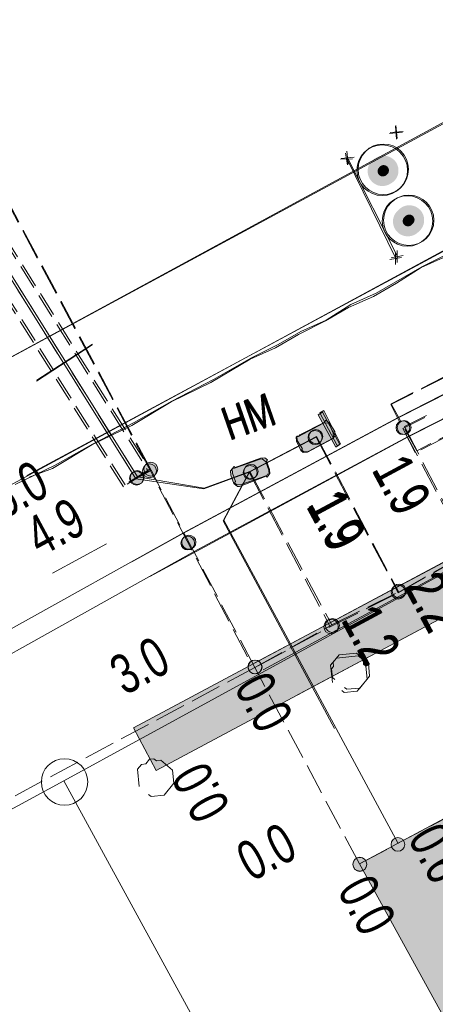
# Model space of a CAD drawing. Header units: metres. Extents: x -740 to 758, y -633 to 854.
# Tile 443 of 656: x -3.26 to 2.34, y -295.17 to -281.92. Entities that reach past the tile are written whole.
import ezdxf

# ---------------------------------------------------------------- set-up
doc = ezdxf.new("R2010")
doc.units = ezdxf.units.M
doc.header["$MEASUREMENT"] = 0
for name, pattern in [('333_125', [0.4576, 0.3328, -0.1248]), ('333_333', [0.6656, 0.3328, -0.3328]), ('416_125', [0.5408, 0.416, -0.1248])]:
    doc.linetypes.add(name, pattern=pattern)
for name, color, linetype in [('Gas.LOVION', 7, 'Continuous'), ('Gis.LOVION', 7, 'Continuous'), ('Grundkarte.LOVION', 7, 'Continuous'), ('Strom.LOVION', 7, 'Continuous'), ('StromBemass.LOVION', 7, 'Continuous')]:
    doc.layers.add(name, color=color, linetype=linetype)
doc.styles.add('ERSTELLTER_STIL_1', font='arial.ttf')

msp = doc.modelspace()

# ---------------------------------------------------------------- hatches: boundary and pattern name
at = {"layer": 'Gis.LOVION', "linetype": 'Continuous', "lineweight": 18}
for points in [[(-1.424, -292.021), (7.495, -287.262), (7.187, -286.686), (-1.732, -291.445)], [(-0.097, -290.57), (0.449, -291.019), (7.486, -287.272), (7.166, -286.712)]]:
    msp.add_hatch(color=254, dxfattribs=at).paths.add_polyline_path(points)
at = {"layer": 'Grundkarte.LOVION', "linetype": 'Continuous', "lineweight": 18}
msp.add_hatch(color=9, dxfattribs=at).paths.add_polyline_path([(14.243, -301.262), (7.943, -289.731), (1.314, -293.275), (4.297, -298.688), (3.013, -299.464), (3.838, -300.949), (5.095, -300.206), (7.646, -304.833)])
at = {"layer": 'Strom.LOVION', "linetype": 'Continuous', "lineweight": 18}
for points in [[(1.779, -284.083), (1.793, -284.062), (1.805, -284.04), (1.815, -284.017), (1.821, -283.993), (1.824, -283.968), (1.824, -283.943), (1.821, -283.918), (1.814, -283.893), (1.805, -283.87), (1.793, -283.848), (1.778, -283.828), (1.761, -283.809), (1.741, -283.794), (1.72, -283.78), (1.697, -283.77), (1.673, -283.762), (1.649, -283.757), (1.624, -283.756), (1.599, -283.757), (1.574, -283.762), (1.55, -283.77), (1.527, -283.781), (1.506, -283.794), (1.487, -283.81), (1.47, -283.829), (1.455, -283.849), (1.443, -283.871), (1.434, -283.895), (1.428, -283.919), (1.425, -283.944), (1.425, -283.969), (1.428, -283.994), (1.434, -284.018), (1.444, -284.041), (1.456, -284.063), (1.471, -284.084), (1.488, -284.102), (1.507, -284.118), (1.528, -284.131), (1.551, -284.142), (1.575, -284.15), (1.6, -284.154), (1.625, -284.156), (1.65, -284.154), (1.675, -284.149), (1.698, -284.141), (1.721, -284.131), (1.742, -284.117), (1.762, -284.101)], [(1.795, -284.073), (1.81, -284.053), (1.822, -284.031), (1.831, -284.008), (1.837, -283.983), (1.84, -283.959), (1.84, -283.933), (1.837, -283.909), (1.83, -283.884), (1.821, -283.861), (1.809, -283.839), (1.794, -283.819), (1.777, -283.801), (1.757, -283.785), (1.736, -283.771), (1.713, -283.761), (1.69, -283.753), (1.665, -283.748), (1.64, -283.747), (1.615, -283.749), (1.59, -283.753), (1.566, -283.761), (1.544, -283.772), (1.523, -283.785), (1.503, -283.801), (1.486, -283.82), (1.472, -283.84), (1.46, -283.862), (1.45, -283.886), (1.444, -283.91), (1.441, -283.935), (1.441, -283.96), (1.445, -283.985), (1.451, -284.009), (1.46, -284.032), (1.472, -284.054), (1.487, -284.074), (1.504, -284.093), (1.524, -284.109), (1.545, -284.122), (1.568, -284.133), (1.592, -284.14), (1.616, -284.145), (1.641, -284.146), (1.666, -284.145), (1.691, -284.14), (1.715, -284.132), (1.737, -284.121), (1.758, -284.108), (1.778, -284.092)], [(1.684, -284.001), (1.689, -283.993), (1.693, -283.986), (1.696, -283.977), (1.699, -283.969), (1.7, -283.96), (1.7, -283.951), (1.699, -283.942), (1.696, -283.934), (1.693, -283.925), (1.689, -283.918), (1.684, -283.91), (1.677, -283.904), (1.671, -283.898), (1.663, -283.894), (1.655, -283.89), (1.647, -283.887), (1.638, -283.885), (1.629, -283.885), (1.62, -283.885), (1.611, -283.887), (1.603, -283.89), (1.595, -283.894), (1.587, -283.899), (1.581, -283.904), (1.575, -283.911), (1.569, -283.918), (1.565, -283.926), (1.562, -283.934), (1.56, -283.943), (1.559, -283.951), (1.559, -283.96), (1.56, -283.969), (1.562, -283.978), (1.565, -283.986), (1.57, -283.994), (1.575, -284.001), (1.581, -284.007), (1.588, -284.013), (1.595, -284.018), (1.603, -284.022), (1.612, -284.024), (1.621, -284.026), (1.629, -284.026), (1.638, -284.026), (1.647, -284.024), (1.655, -284.021), (1.663, -284.018), (1.671, -284.013), (1.678, -284.007)], [(1.695, -283.992), (1.7, -283.984), (1.705, -283.977), (1.708, -283.968), (1.71, -283.959), (1.711, -283.95), (1.711, -283.941), (1.71, -283.932), (1.708, -283.924), (1.704, -283.915), (1.7, -283.907), (1.695, -283.9), (1.688, -283.893), (1.681, -283.888), (1.674, -283.883), (1.666, -283.879), (1.657, -283.876), (1.648, -283.874), (1.639, -283.874), (1.63, -283.874), (1.621, -283.876), (1.612, -283.879), (1.604, -283.883), (1.597, -283.888), (1.59, -283.894), (1.583, -283.9), (1.578, -283.908), (1.574, -283.916), (1.571, -283.924), (1.568, -283.933), (1.567, -283.942), (1.567, -283.951), (1.568, -283.96), (1.571, -283.969), (1.574, -283.977), (1.578, -283.985), (1.584, -283.992), (1.59, -283.999), (1.597, -284.004), (1.605, -284.009), (1.613, -284.013), (1.621, -284.016), (1.63, -284.018), (1.639, -284.018), (1.648, -284.018), (1.657, -284.016), (1.666, -284.013), (1.674, -284.009), (1.682, -284.004), (1.689, -283.998)], [(2.141, -284.741), (2.155, -284.721), (2.167, -284.699), (2.177, -284.675), (2.183, -284.651), (2.186, -284.626), (2.186, -284.601), (2.182, -284.576), (2.176, -284.552), (2.167, -284.528), (2.155, -284.506), (2.14, -284.486), (2.123, -284.468), (2.103, -284.452), (2.082, -284.438), (2.059, -284.428), (2.035, -284.42), (2.01, -284.416), (1.985, -284.414), (1.96, -284.416), (1.936, -284.42), (1.912, -284.428), (1.889, -284.439), (1.868, -284.453), (1.849, -284.469), (1.831, -284.487), (1.817, -284.507), (1.805, -284.53), (1.795, -284.553), (1.789, -284.577), (1.786, -284.602), (1.786, -284.627), (1.789, -284.652), (1.796, -284.677), (1.805, -284.7), (1.817, -284.722), (1.832, -284.742), (1.849, -284.761), (1.869, -284.777), (1.89, -284.79), (1.913, -284.801), (1.937, -284.808), (1.962, -284.813), (1.987, -284.814), (2.012, -284.813), (2.036, -284.808), (2.06, -284.8), (2.083, -284.789), (2.104, -284.776), (2.123, -284.76)], [(2.121, -284.76), (2.135, -284.74), (2.147, -284.717), (2.157, -284.694), (2.163, -284.67), (2.166, -284.645), (2.166, -284.62), (2.163, -284.595), (2.156, -284.57), (2.147, -284.547), (2.135, -284.525), (2.12, -284.505), (2.103, -284.487), (2.083, -284.471), (2.062, -284.457), (2.039, -284.447), (2.015, -284.439), (1.991, -284.434), (1.965, -284.433), (1.94, -284.434), (1.916, -284.439), (1.892, -284.447), (1.869, -284.458), (1.848, -284.471), (1.829, -284.487), (1.812, -284.506), (1.797, -284.526), (1.785, -284.548), (1.776, -284.572), (1.769, -284.596), (1.766, -284.621), (1.766, -284.646), (1.77, -284.671), (1.776, -284.695), (1.785, -284.719), (1.798, -284.741), (1.812, -284.761), (1.83, -284.779), (1.849, -284.795), (1.87, -284.808), (1.893, -284.819), (1.917, -284.827), (1.942, -284.831), (1.967, -284.833), (1.992, -284.831), (2.017, -284.826), (2.04, -284.819), (2.063, -284.808), (2.084, -284.794), (2.104, -284.778)], [(2.023, -284.672), (2.028, -284.665), (2.033, -284.657), (2.036, -284.649), (2.038, -284.64), (2.039, -284.631), (2.039, -284.622), (2.038, -284.613), (2.036, -284.605), (2.032, -284.596), (2.028, -284.589), (2.023, -284.581), (2.017, -284.575), (2.01, -284.569), (2.002, -284.564), (1.994, -284.561), (1.985, -284.558), (1.977, -284.556), (1.968, -284.556), (1.959, -284.556), (1.95, -284.558), (1.942, -284.561), (1.933, -284.565), (1.926, -284.569), (1.919, -284.575), (1.913, -284.582), (1.908, -284.589), (1.903, -284.597), (1.9, -284.605), (1.898, -284.614), (1.897, -284.623), (1.897, -284.632), (1.898, -284.641), (1.9, -284.649), (1.904, -284.658), (1.908, -284.665), (1.913, -284.673), (1.919, -284.679), (1.926, -284.685), (1.934, -284.69), (1.942, -284.693), (1.95, -284.696), (1.959, -284.698), (1.968, -284.698), (1.977, -284.698), (1.986, -284.696), (1.994, -284.693), (2.003, -284.689), (2.01, -284.685), (2.017, -284.679)], [(2.04, -284.655), (2.045, -284.648), (2.049, -284.64), (2.052, -284.632), (2.054, -284.623), (2.056, -284.615), (2.056, -284.606), (2.054, -284.597), (2.052, -284.588), (2.049, -284.58), (2.044, -284.572), (2.039, -284.565), (2.033, -284.559), (2.026, -284.553), (2.019, -284.548), (2.011, -284.544), (2.002, -284.542), (1.993, -284.54), (1.984, -284.539), (1.976, -284.54), (1.967, -284.542), (1.958, -284.545), (1.95, -284.548), (1.943, -284.553), (1.936, -284.559), (1.93, -284.565), (1.925, -284.573), (1.92, -284.58), (1.917, -284.589), (1.915, -284.597), (1.914, -284.606), (1.914, -284.615), (1.915, -284.624), (1.917, -284.633), (1.921, -284.641), (1.925, -284.649), (1.93, -284.656), (1.936, -284.662), (1.943, -284.668), (1.951, -284.673), (1.959, -284.676), (1.967, -284.679), (1.976, -284.681), (1.985, -284.681), (1.994, -284.681), (2.003, -284.679), (2.011, -284.676), (2.019, -284.672), (2.027, -284.668), (2.033, -284.662)]]:
    msp.add_hatch(color=1, dxfattribs=at).paths.add_polyline_path(points)
at = {"layer": 'Strom.LOVION', "linetype": 'Continuous', "lineweight": 13}
for points in [[(0.815, -287.2), (0.759, -287.235), (0.994, -287.67), (1.049, -287.635)], [(0.836, -287.174), (0.78, -287.209), (1.015, -287.645), (1.057, -287.626)], [(0.829, -287.347), (0.492, -287.527), (0.463, -287.53), (0.468, -287.589), (0.525, -287.716), (0.557, -287.743), (0.616, -287.737), (0.953, -287.556), (0.966, -287.54), (0.96, -287.482), (0.904, -287.354), (0.887, -287.341)], [(0.837, -287.337), (0.513, -287.501), (0.5, -287.518), (0.471, -287.52), (0.476, -287.579), (0.546, -287.69), (0.533, -287.706), (0.565, -287.733), (0.624, -287.727), (0.961, -287.546), (0.987, -287.514), (0.982, -287.456), (0.912, -287.344), (0.863, -287.305)], [(-0.3, -288.196), (0.056, -288.058), (0.072, -288.071), (0.099, -288.039), (0.093, -287.98), (0.052, -287.866), (0.004, -287.826), (-0.025, -287.829), (-0.368, -287.951), (-0.397, -287.954), (-0.424, -287.986), (-0.418, -288.045), (-0.377, -288.159), (-0.329, -288.199)], [(-0.279, -288.17), (0.064, -288.048), (0.077, -288.032), (0.107, -288.029), (0.101, -287.97), (0.06, -287.856), (0.073, -287.84), (0.041, -287.814), (-0.017, -287.819), (-0.36, -287.942), (-0.376, -287.928), (-0.402, -287.96), (-0.397, -288.019), (-0.356, -288.133), (-0.369, -288.149), (-0.337, -288.176)], [(2.299, -292.765), (1.386, -293.253), (1.494, -293.45), (2.407, -292.962)]]:
    msp.add_hatch(color=7, dxfattribs=at).paths.add_polyline_path(points)
at = {"layer": 'StromBemass.LOVION', "linetype": 'Continuous', "lineweight": 13}
for points in [[(1.972, -287.466), (1.979, -287.456), (1.984, -287.446), (1.988, -287.435), (1.991, -287.424), (1.993, -287.412), (1.993, -287.401), (1.991, -287.389), (1.988, -287.378), (1.984, -287.367), (1.978, -287.356), (1.971, -287.347), (1.963, -287.338), (1.954, -287.331), (1.944, -287.325), (1.934, -287.32), (1.923, -287.316), (1.911, -287.314), (1.899, -287.313), (1.888, -287.314), (1.876, -287.316), (1.865, -287.32), (1.854, -287.325), (1.845, -287.331), (1.836, -287.339), (1.828, -287.347), (1.821, -287.357), (1.815, -287.367), (1.811, -287.378), (1.808, -287.389), (1.806, -287.401), (1.807, -287.413), (1.808, -287.424), (1.811, -287.436), (1.815, -287.447), (1.821, -287.457), (1.828, -287.466), (1.836, -287.475), (1.845, -287.482), (1.855, -287.489), (1.866, -287.494), (1.877, -287.497), (1.888, -287.499), (1.9, -287.5), (1.912, -287.499), (1.923, -287.497), (1.934, -287.493), (1.945, -287.488), (1.955, -287.482), (1.964, -287.475)], [(1.987, -287.464), (1.994, -287.455), (2, -287.444), (2.004, -287.434), (2.007, -287.422), (2.008, -287.411), (2.008, -287.399), (2.007, -287.388), (2.004, -287.376), (1.999, -287.365), (1.994, -287.355), (1.987, -287.346), (1.979, -287.337), (1.97, -287.33), (1.96, -287.324), (1.949, -287.319), (1.938, -287.315), (1.927, -287.313), (1.915, -287.313), (1.904, -287.313), (1.892, -287.316), (1.881, -287.319), (1.871, -287.324), (1.861, -287.33), (1.852, -287.338), (1.844, -287.346), (1.837, -287.356), (1.832, -287.366), (1.827, -287.377), (1.824, -287.388), (1.823, -287.4), (1.823, -287.411), (1.825, -287.423), (1.828, -287.434), (1.832, -287.445), (1.837, -287.455), (1.844, -287.465), (1.852, -287.473), (1.861, -287.48), (1.871, -287.487), (1.882, -287.491), (1.893, -287.495), (1.904, -287.497), (1.916, -287.498), (1.927, -287.497), (1.939, -287.495), (1.95, -287.491), (1.96, -287.486), (1.97, -287.48), (1.979, -287.473)], [(0.791, -287.599), (0.798, -287.59), (0.803, -287.579), (0.808, -287.568), (0.811, -287.556), (0.812, -287.545), (0.812, -287.533), (0.811, -287.521), (0.808, -287.509), (0.803, -287.498), (0.797, -287.488), (0.79, -287.478), (0.782, -287.47), (0.773, -287.462), (0.763, -287.456), (0.752, -287.451), (0.741, -287.447), (0.729, -287.445), (0.717, -287.444), (0.705, -287.445), (0.694, -287.447), (0.682, -287.451), (0.672, -287.456), (0.661, -287.462), (0.652, -287.47), (0.644, -287.479), (0.637, -287.488), (0.632, -287.499), (0.627, -287.51), (0.624, -287.521), (0.623, -287.533), (0.623, -287.545), (0.624, -287.557), (0.627, -287.569), (0.632, -287.58), (0.638, -287.59), (0.645, -287.6), (0.653, -287.608), (0.662, -287.616), (0.672, -287.622), (0.683, -287.627), (0.694, -287.631), (0.706, -287.633), (0.718, -287.634), (0.73, -287.633), (0.741, -287.631), (0.753, -287.627), (0.763, -287.622), (0.774, -287.616), (0.783, -287.608)], [(0.799, -287.586), (0.806, -287.576), (0.812, -287.566), (0.816, -287.555), (0.819, -287.544), (0.821, -287.532), (0.82, -287.52), (0.819, -287.509), (0.816, -287.497), (0.812, -287.487), (0.806, -287.476), (0.799, -287.467), (0.791, -287.458), (0.782, -287.451), (0.772, -287.445), (0.761, -287.44), (0.75, -287.436), (0.739, -287.434), (0.727, -287.433), (0.715, -287.434), (0.704, -287.436), (0.693, -287.44), (0.682, -287.445), (0.672, -287.451), (0.663, -287.459), (0.655, -287.467), (0.648, -287.477), (0.643, -287.487), (0.638, -287.498), (0.635, -287.509), (0.634, -287.521), (0.634, -287.533), (0.635, -287.544), (0.638, -287.556), (0.643, -287.567), (0.648, -287.577), (0.655, -287.586), (0.663, -287.595), (0.673, -287.602), (0.682, -287.609), (0.693, -287.614), (0.704, -287.617), (0.716, -287.619), (0.728, -287.62), (0.739, -287.619), (0.751, -287.617), (0.762, -287.613), (0.773, -287.608), (0.782, -287.602), (0.791, -287.595)], [(-1.424, -288.024), (-1.417, -288.014), (-1.412, -288.004), (-1.407, -287.993), (-1.404, -287.982), (-1.403, -287.97), (-1.403, -287.958), (-1.404, -287.947), (-1.407, -287.935), (-1.412, -287.924), (-1.418, -287.914), (-1.424, -287.904), (-1.433, -287.896), (-1.442, -287.888), (-1.452, -287.882), (-1.462, -287.877), (-1.473, -287.874), (-1.485, -287.871), (-1.497, -287.871), (-1.508, -287.871), (-1.52, -287.874), (-1.531, -287.877), (-1.542, -287.882), (-1.552, -287.889), (-1.561, -287.896), (-1.569, -287.905), (-1.576, -287.914), (-1.581, -287.925), (-1.586, -287.936), (-1.588, -287.947), (-1.59, -287.959), (-1.59, -287.971), (-1.588, -287.982), (-1.585, -287.994), (-1.581, -288.005), (-1.575, -288.015), (-1.568, -288.024), (-1.56, -288.033), (-1.551, -288.04), (-1.541, -288.047), (-1.531, -288.052), (-1.519, -288.055), (-1.508, -288.057), (-1.496, -288.058), (-1.484, -288.057), (-1.473, -288.055), (-1.462, -288.051), (-1.451, -288.046), (-1.441, -288.04), (-1.432, -288.032)], [(-1.618, -288.146), (-1.611, -288.137), (-1.606, -288.126), (-1.601, -288.116), (-1.598, -288.104), (-1.597, -288.093), (-1.597, -288.081), (-1.598, -288.069), (-1.601, -288.058), (-1.606, -288.047), (-1.611, -288.037), (-1.618, -288.028), (-1.626, -288.019), (-1.635, -288.012), (-1.645, -288.005), (-1.656, -288.001), (-1.667, -287.997), (-1.678, -287.995), (-1.69, -287.994), (-1.702, -287.995), (-1.713, -287.997), (-1.724, -288.001), (-1.735, -288.006), (-1.745, -288.012), (-1.754, -288.019), (-1.762, -288.028), (-1.768, -288.038), (-1.774, -288.048), (-1.778, -288.059), (-1.781, -288.07), (-1.783, -288.082), (-1.783, -288.093), (-1.781, -288.105), (-1.778, -288.116), (-1.774, -288.127), (-1.768, -288.137), (-1.761, -288.147), (-1.753, -288.155), (-1.744, -288.162), (-1.734, -288.169), (-1.724, -288.174), (-1.713, -288.177), (-1.701, -288.179), (-1.689, -288.18), (-1.678, -288.179), (-1.666, -288.177), (-1.655, -288.173), (-1.645, -288.168), (-1.635, -288.162), (-1.626, -288.155)], [(-1.609, -288.135), (-1.602, -288.126), (-1.596, -288.115), (-1.592, -288.105), (-1.589, -288.093), (-1.588, -288.081), (-1.588, -288.07), (-1.589, -288.058), (-1.592, -288.047), (-1.597, -288.036), (-1.602, -288.026), (-1.609, -288.016), (-1.617, -288.007), (-1.626, -288), (-1.636, -287.994), (-1.647, -287.989), (-1.658, -287.985), (-1.67, -287.983), (-1.681, -287.982), (-1.693, -287.983), (-1.705, -287.985), (-1.716, -287.989), (-1.727, -287.994), (-1.736, -288), (-1.745, -288.008), (-1.753, -288.016), (-1.76, -288.026), (-1.766, -288.036), (-1.77, -288.047), (-1.773, -288.059), (-1.775, -288.07), (-1.775, -288.082), (-1.773, -288.094), (-1.77, -288.105), (-1.766, -288.116), (-1.76, -288.126), (-1.753, -288.136), (-1.745, -288.144), (-1.736, -288.152), (-1.726, -288.158), (-1.715, -288.163), (-1.704, -288.167), (-1.693, -288.169), (-1.681, -288.169), (-1.669, -288.169), (-1.658, -288.166), (-1.646, -288.163), (-1.636, -288.158), (-1.626, -288.151), (-1.617, -288.144)], [(-1.442, -288.046), (-1.436, -288.037), (-1.43, -288.027), (-1.426, -288.016), (-1.423, -288.004), (-1.421, -287.993), (-1.421, -287.981), (-1.423, -287.969), (-1.426, -287.958), (-1.43, -287.947), (-1.436, -287.937), (-1.443, -287.928), (-1.451, -287.919), (-1.46, -287.912), (-1.47, -287.905), (-1.48, -287.9), (-1.492, -287.897), (-1.503, -287.895), (-1.515, -287.894), (-1.526, -287.895), (-1.538, -287.897), (-1.549, -287.901), (-1.56, -287.906), (-1.57, -287.912), (-1.579, -287.919), (-1.587, -287.928), (-1.593, -287.937), (-1.599, -287.948), (-1.603, -287.959), (-1.606, -287.97), (-1.608, -287.982), (-1.608, -287.993), (-1.606, -288.005), (-1.603, -288.016), (-1.599, -288.027), (-1.593, -288.037), (-1.586, -288.047), (-1.578, -288.055), (-1.569, -288.063), (-1.559, -288.069), (-1.549, -288.074), (-1.537, -288.078), (-1.526, -288.08), (-1.514, -288.08), (-1.502, -288.08), (-1.491, -288.077), (-1.48, -288.074), (-1.469, -288.069), (-1.459, -288.062), (-1.45, -288.055)], [(-0.086, -288.069), (-0.079, -288.059), (-0.073, -288.049), (-0.069, -288.038), (-0.066, -288.026), (-0.064, -288.015), (-0.064, -288.003), (-0.066, -287.991), (-0.069, -287.98), (-0.073, -287.969), (-0.079, -287.959), (-0.086, -287.949), (-0.094, -287.941), (-0.103, -287.933), (-0.113, -287.927), (-0.124, -287.922), (-0.135, -287.918), (-0.147, -287.916), (-0.158, -287.915), (-0.17, -287.916), (-0.182, -287.918), (-0.193, -287.922), (-0.203, -287.927), (-0.213, -287.934), (-0.222, -287.941), (-0.23, -287.95), (-0.237, -287.959), (-0.243, -287.97), (-0.247, -287.98), (-0.25, -287.992), (-0.251, -288.004), (-0.251, -288.015), (-0.25, -288.027), (-0.247, -288.038), (-0.243, -288.049), (-0.237, -288.06), (-0.23, -288.069), (-0.222, -288.078), (-0.213, -288.085), (-0.203, -288.091), (-0.192, -288.096), (-0.181, -288.1), (-0.169, -288.102), (-0.158, -288.103), (-0.146, -288.102), (-0.134, -288.1), (-0.123, -288.096), (-0.113, -288.091), (-0.103, -288.085), (-0.094, -288.077)], [(-0.074, -288.057), (-0.067, -288.047), (-0.061, -288.037), (-0.057, -288.026), (-0.054, -288.014), (-0.053, -288.002), (-0.053, -287.99), (-0.054, -287.978), (-0.057, -287.966), (-0.062, -287.955), (-0.067, -287.945), (-0.075, -287.935), (-0.083, -287.926), (-0.092, -287.919), (-0.102, -287.912), (-0.113, -287.907), (-0.125, -287.904), (-0.136, -287.901), (-0.148, -287.901), (-0.16, -287.901), (-0.172, -287.904), (-0.184, -287.907), (-0.194, -287.913), (-0.205, -287.919), (-0.214, -287.927), (-0.222, -287.936), (-0.229, -287.945), (-0.235, -287.956), (-0.239, -287.967), (-0.242, -287.979), (-0.244, -287.991), (-0.244, -288.003), (-0.242, -288.015), (-0.239, -288.026), (-0.235, -288.037), (-0.229, -288.048), (-0.222, -288.058), (-0.213, -288.066), (-0.204, -288.074), (-0.194, -288.08), (-0.183, -288.085), (-0.172, -288.089), (-0.16, -288.091), (-0.148, -288.092), (-0.136, -288.091), (-0.124, -288.089), (-0.113, -288.085), (-0.102, -288.08), (-0.092, -288.074), (-0.082, -288.066)], [(-0.929, -289.018), (-0.922, -289.009), (-0.916, -288.999), (-0.912, -288.988), (-0.909, -288.977), (-0.908, -288.965), (-0.908, -288.954), (-0.909, -288.942), (-0.912, -288.931), (-0.917, -288.92), (-0.922, -288.91), (-0.929, -288.901), (-0.937, -288.892), (-0.946, -288.885), (-0.956, -288.879), (-0.966, -288.874), (-0.977, -288.87), (-0.989, -288.868), (-1, -288.867), (-1.012, -288.868), (-1.023, -288.87), (-1.034, -288.874), (-1.045, -288.879), (-1.055, -288.885), (-1.064, -288.893), (-1.072, -288.901), (-1.078, -288.911), (-1.084, -288.921), (-1.088, -288.932), (-1.091, -288.943), (-1.092, -288.954), (-1.092, -288.966), (-1.091, -288.977), (-1.088, -288.989), (-1.084, -288.999), (-1.078, -289.01), (-1.071, -289.019), (-1.063, -289.027), (-1.054, -289.035), (-1.044, -289.041), (-1.034, -289.046), (-1.023, -289.049), (-1.011, -289.052), (-1, -289.052), (-0.988, -289.051), (-0.977, -289.049), (-0.966, -289.046), (-0.955, -289.041), (-0.946, -289.034), (-0.937, -289.027)], [(-0.929, -289.018), (-0.922, -289.009), (-0.916, -288.999), (-0.912, -288.988), (-0.909, -288.977), (-0.908, -288.965), (-0.908, -288.954), (-0.909, -288.942), (-0.912, -288.931), (-0.917, -288.92), (-0.922, -288.91), (-0.929, -288.901), (-0.937, -288.892), (-0.946, -288.885), (-0.956, -288.879), (-0.966, -288.874), (-0.977, -288.87), (-0.989, -288.868), (-1, -288.867), (-1.012, -288.868), (-1.023, -288.87), (-1.034, -288.874), (-1.045, -288.879), (-1.055, -288.885), (-1.064, -288.893), (-1.072, -288.901), (-1.078, -288.911), (-1.084, -288.921), (-1.088, -288.932), (-1.091, -288.943), (-1.092, -288.954), (-1.092, -288.966), (-1.091, -288.977), (-1.088, -288.989), (-1.084, -288.999), (-1.078, -289.01), (-1.071, -289.019), (-1.063, -289.027), (-1.054, -289.035), (-1.044, -289.041), (-1.034, -289.046), (-1.023, -289.049), (-1.011, -289.052), (-1, -289.052), (-0.988, -289.051), (-0.977, -289.049), (-0.966, -289.046), (-0.955, -289.041), (-0.946, -289.034), (-0.937, -289.027)], [(-0.911, -289.009), (-0.904, -288.999), (-0.898, -288.989), (-0.894, -288.978), (-0.891, -288.966), (-0.89, -288.954), (-0.89, -288.942), (-0.891, -288.93), (-0.894, -288.919), (-0.899, -288.908), (-0.904, -288.897), (-0.912, -288.887), (-0.92, -288.879), (-0.929, -288.871), (-0.939, -288.865), (-0.95, -288.86), (-0.961, -288.856), (-0.973, -288.854), (-0.985, -288.853), (-0.997, -288.854), (-1.009, -288.856), (-1.02, -288.86), (-1.031, -288.865), (-1.041, -288.871), (-1.05, -288.879), (-1.059, -288.888), (-1.066, -288.898), (-1.071, -288.908), (-1.076, -288.919), (-1.079, -288.931), (-1.08, -288.943), (-1.08, -288.955), (-1.078, -288.967), (-1.075, -288.978), (-1.071, -288.989), (-1.065, -289), (-1.058, -289.009), (-1.05, -289.018), (-1.041, -289.026), (-1.031, -289.032), (-1.02, -289.037), (-1.008, -289.041), (-0.996, -289.043), (-0.985, -289.044), (-0.973, -289.043), (-0.961, -289.041), (-0.949, -289.037), (-0.939, -289.032), (-0.928, -289.025), (-0.919, -289.018)], [(-0.911, -289.009), (-0.904, -288.999), (-0.898, -288.989), (-0.894, -288.978), (-0.891, -288.966), (-0.89, -288.954), (-0.89, -288.942), (-0.891, -288.93), (-0.894, -288.919), (-0.899, -288.908), (-0.904, -288.897), (-0.912, -288.887), (-0.92, -288.879), (-0.929, -288.871), (-0.939, -288.865), (-0.95, -288.86), (-0.961, -288.856), (-0.973, -288.854), (-0.985, -288.853), (-0.997, -288.854), (-1.009, -288.856), (-1.02, -288.86), (-1.031, -288.865), (-1.041, -288.871), (-1.05, -288.879), (-1.059, -288.888), (-1.066, -288.898), (-1.071, -288.908), (-1.076, -288.919), (-1.079, -288.931), (-1.08, -288.943), (-1.08, -288.955), (-1.078, -288.967), (-1.075, -288.978), (-1.071, -288.989), (-1.065, -289), (-1.058, -289.009), (-1.05, -289.018), (-1.041, -289.026), (-1.031, -289.032), (-1.02, -289.037), (-1.008, -289.041), (-0.996, -289.043), (-0.985, -289.044), (-0.973, -289.043), (-0.961, -289.041), (-0.949, -289.037), (-0.939, -289.032), (-0.928, -289.025), (-0.919, -289.018)], [(1.909, -289.678), (1.916, -289.668), (1.922, -289.658), (1.926, -289.647), (1.929, -289.635), (1.931, -289.623), (1.931, -289.612), (1.929, -289.6), (1.926, -289.588), (1.922, -289.577), (1.916, -289.567), (1.909, -289.558), (1.901, -289.549), (1.892, -289.541), (1.882, -289.535), (1.871, -289.53), (1.86, -289.527), (1.848, -289.524), (1.836, -289.524), (1.824, -289.524), (1.813, -289.527), (1.802, -289.53), (1.791, -289.535), (1.781, -289.542), (1.772, -289.549), (1.764, -289.558), (1.757, -289.568), (1.751, -289.578), (1.747, -289.589), (1.744, -289.6), (1.743, -289.612), (1.743, -289.624), (1.744, -289.636), (1.747, -289.647), (1.752, -289.658), (1.757, -289.669), (1.764, -289.678), (1.772, -289.687), (1.781, -289.694), (1.791, -289.701), (1.802, -289.706), (1.813, -289.709), (1.825, -289.711), (1.837, -289.712), (1.849, -289.711), (1.86, -289.709), (1.872, -289.705), (1.882, -289.7), (1.892, -289.694), (1.901, -289.686)], [(1.921, -289.664), (1.928, -289.654), (1.934, -289.644), (1.938, -289.633), (1.941, -289.622), (1.942, -289.61), (1.942, -289.599), (1.941, -289.587), (1.938, -289.576), (1.934, -289.565), (1.928, -289.555), (1.921, -289.545), (1.913, -289.537), (1.904, -289.529), (1.894, -289.523), (1.883, -289.518), (1.872, -289.514), (1.861, -289.512), (1.849, -289.512), (1.837, -289.512), (1.826, -289.515), (1.815, -289.518), (1.804, -289.523), (1.794, -289.529), (1.785, -289.537), (1.777, -289.546), (1.771, -289.555), (1.765, -289.565), (1.761, -289.576), (1.758, -289.588), (1.756, -289.599), (1.756, -289.611), (1.758, -289.623), (1.761, -289.634), (1.765, -289.645), (1.771, -289.655), (1.778, -289.664), (1.786, -289.673), (1.795, -289.68), (1.805, -289.687), (1.815, -289.692), (1.827, -289.695), (1.838, -289.697), (1.85, -289.698), (1.861, -289.697), (1.873, -289.695), (1.884, -289.691), (1.895, -289.686), (1.904, -289.68), (1.913, -289.673)], [(1.006, -290.146), (1.013, -290.136), (1.019, -290.125), (1.023, -290.114), (1.026, -290.102), (1.028, -290.09), (1.028, -290.078), (1.026, -290.066), (1.023, -290.054), (1.019, -290.042), (1.013, -290.032), (1.005, -290.022), (0.997, -290.013), (0.988, -290.005), (0.977, -289.999), (0.966, -289.994), (0.955, -289.99), (0.943, -289.988), (0.93, -289.987), (0.918, -289.988), (0.906, -289.99), (0.894, -289.994), (0.883, -289.999), (0.873, -290.006), (0.864, -290.013), (0.855, -290.022), (0.848, -290.032), (0.842, -290.043), (0.838, -290.054), (0.835, -290.066), (0.833, -290.078), (0.833, -290.091), (0.835, -290.103), (0.838, -290.115), (0.843, -290.126), (0.849, -290.137), (0.856, -290.147), (0.864, -290.155), (0.874, -290.163), (0.884, -290.17), (0.895, -290.175), (0.907, -290.179), (0.919, -290.181), (0.931, -290.182), (0.943, -290.181), (0.955, -290.178), (0.967, -290.175), (0.978, -290.169), (0.988, -290.163), (0.998, -290.155)], [(1.021, -290.128), (1.028, -290.119), (1.034, -290.108), (1.038, -290.097), (1.041, -290.086), (1.043, -290.074), (1.043, -290.062), (1.041, -290.051), (1.038, -290.039), (1.034, -290.028), (1.028, -290.018), (1.021, -290.008), (1.013, -290), (1.004, -289.992), (0.994, -289.986), (0.983, -289.981), (0.972, -289.977), (0.96, -289.975), (0.948, -289.975), (0.937, -289.975), (0.925, -289.978), (0.914, -289.981), (0.903, -289.986), (0.893, -289.993), (0.884, -290), (0.876, -290.009), (0.869, -290.019), (0.863, -290.029), (0.859, -290.04), (0.856, -290.051), (0.855, -290.063), (0.855, -290.075), (0.856, -290.087), (0.859, -290.098), (0.864, -290.109), (0.869, -290.119), (0.876, -290.129), (0.885, -290.137), (0.894, -290.145), (0.904, -290.151), (0.914, -290.156), (0.926, -290.16), (0.937, -290.162), (0.949, -290.163), (0.961, -290.162), (0.972, -290.16), (0.984, -290.156), (0.994, -290.151), (1.004, -290.145), (1.013, -290.137)], [(-0.024, -290.685), (-0.017, -290.676), (-0.011, -290.665), (-0.007, -290.654), (-0.004, -290.643), (-0.003, -290.631), (-0.003, -290.62), (-0.004, -290.608), (-0.007, -290.597), (-0.012, -290.586), (-0.017, -290.576), (-0.024, -290.566), (-0.032, -290.558), (-0.041, -290.55), (-0.051, -290.544), (-0.062, -290.539), (-0.073, -290.535), (-0.084, -290.533), (-0.096, -290.533), (-0.108, -290.533), (-0.119, -290.536), (-0.13, -290.539), (-0.141, -290.544), (-0.151, -290.551), (-0.16, -290.558), (-0.168, -290.567), (-0.175, -290.576), (-0.18, -290.586), (-0.185, -290.597), (-0.188, -290.609), (-0.189, -290.62), (-0.189, -290.632), (-0.187, -290.644), (-0.184, -290.655), (-0.18, -290.666), (-0.174, -290.676), (-0.168, -290.685), (-0.16, -290.694), (-0.15, -290.701), (-0.141, -290.708), (-0.13, -290.713), (-0.119, -290.716), (-0.107, -290.718), (-0.096, -290.719), (-0.084, -290.718), (-0.072, -290.716), (-0.061, -290.712), (-0.051, -290.707), (-0.041, -290.701), (-0.032, -290.694)], [(-0.02, -290.686), (-0.014, -290.677), (-0.008, -290.667), (-0.004, -290.656), (-0.001, -290.644), (0.001, -290.633), (0.001, -290.621), (-0.001, -290.609), (-0.004, -290.598), (-0.008, -290.587), (-0.014, -290.577), (-0.021, -290.567), (-0.029, -290.559), (-0.038, -290.551), (-0.048, -290.545), (-0.058, -290.54), (-0.07, -290.537), (-0.081, -290.534), (-0.093, -290.534), (-0.104, -290.535), (-0.116, -290.537), (-0.127, -290.54), (-0.138, -290.545), (-0.148, -290.552), (-0.157, -290.559), (-0.165, -290.568), (-0.171, -290.577), (-0.177, -290.588), (-0.181, -290.599), (-0.184, -290.61), (-0.186, -290.622), (-0.186, -290.633), (-0.184, -290.645), (-0.181, -290.656), (-0.177, -290.667), (-0.171, -290.677), (-0.164, -290.687), (-0.156, -290.695), (-0.147, -290.703), (-0.137, -290.709), (-0.127, -290.714), (-0.115, -290.718), (-0.104, -290.72), (-0.092, -290.72), (-0.08, -290.72), (-0.069, -290.717), (-0.058, -290.714), (-0.047, -290.709), (-0.037, -290.702), (-0.028, -290.695)], [(-0.02, -290.686), (-0.014, -290.677), (-0.008, -290.667), (-0.004, -290.656), (-0.001, -290.644), (0.001, -290.633), (0.001, -290.621), (-0.001, -290.609), (-0.004, -290.598), (-0.008, -290.587), (-0.014, -290.577), (-0.021, -290.567), (-0.029, -290.559), (-0.038, -290.551), (-0.048, -290.545), (-0.058, -290.54), (-0.07, -290.537), (-0.081, -290.534), (-0.093, -290.534), (-0.104, -290.535), (-0.116, -290.537), (-0.127, -290.54), (-0.138, -290.545), (-0.148, -290.552), (-0.157, -290.559), (-0.165, -290.568), (-0.171, -290.577), (-0.177, -290.588), (-0.181, -290.599), (-0.184, -290.61), (-0.186, -290.622), (-0.186, -290.633), (-0.184, -290.645), (-0.181, -290.656), (-0.177, -290.667), (-0.171, -290.677), (-0.164, -290.687), (-0.156, -290.695), (-0.147, -290.703), (-0.137, -290.709), (-0.127, -290.714), (-0.115, -290.718), (-0.104, -290.72), (-0.092, -290.72), (-0.08, -290.72), (-0.069, -290.717), (-0.058, -290.714), (-0.047, -290.709), (-0.037, -290.702), (-0.028, -290.695)], [(-0.02, -290.686), (-0.014, -290.677), (-0.008, -290.667), (-0.004, -290.656), (-0.001, -290.644), (0.001, -290.633), (0.001, -290.621), (-0.001, -290.609), (-0.004, -290.598), (-0.008, -290.587), (-0.014, -290.577), (-0.021, -290.567), (-0.029, -290.559), (-0.038, -290.551), (-0.048, -290.545), (-0.058, -290.54), (-0.07, -290.537), (-0.081, -290.534), (-0.093, -290.534), (-0.104, -290.535), (-0.116, -290.537), (-0.127, -290.54), (-0.138, -290.545), (-0.148, -290.552), (-0.157, -290.559), (-0.165, -290.568), (-0.171, -290.577), (-0.177, -290.588), (-0.181, -290.599), (-0.184, -290.61), (-0.186, -290.622), (-0.186, -290.633), (-0.184, -290.645), (-0.181, -290.656), (-0.177, -290.667), (-0.171, -290.677), (-0.164, -290.687), (-0.156, -290.695), (-0.147, -290.703), (-0.137, -290.709), (-0.127, -290.714), (-0.115, -290.718), (-0.104, -290.72), (-0.092, -290.72), (-0.08, -290.72), (-0.069, -290.717), (-0.058, -290.714), (-0.047, -290.709), (-0.037, -290.702), (-0.028, -290.695)], [(1.904, -293.072), (1.911, -293.062), (1.916, -293.052), (1.921, -293.041), (1.923, -293.03), (1.925, -293.019), (1.925, -293.007), (1.923, -292.996), (1.92, -292.984), (1.916, -292.973), (1.91, -292.963), (1.904, -292.954), (1.896, -292.945), (1.887, -292.938), (1.877, -292.932), (1.866, -292.927), (1.855, -292.923), (1.844, -292.921), (1.832, -292.921), (1.821, -292.921), (1.809, -292.924), (1.798, -292.927), (1.788, -292.932), (1.778, -292.938), (1.769, -292.946), (1.761, -292.954), (1.754, -292.964), (1.749, -292.974), (1.744, -292.985), (1.742, -292.996), (1.74, -293.008), (1.74, -293.019), (1.742, -293.031), (1.745, -293.042), (1.749, -293.053), (1.755, -293.063), (1.761, -293.072), (1.769, -293.081), (1.778, -293.088), (1.788, -293.094), (1.799, -293.099), (1.81, -293.103), (1.821, -293.105), (1.833, -293.106), (1.844, -293.105), (1.856, -293.103), (1.867, -293.099), (1.877, -293.094), (1.887, -293.088), (1.896, -293.08)], [(1.904, -293.072), (1.911, -293.062), (1.916, -293.052), (1.921, -293.041), (1.923, -293.03), (1.925, -293.019), (1.925, -293.007), (1.923, -292.996), (1.92, -292.984), (1.916, -292.973), (1.91, -292.963), (1.904, -292.954), (1.896, -292.945), (1.887, -292.938), (1.877, -292.932), (1.866, -292.927), (1.855, -292.923), (1.844, -292.921), (1.832, -292.921), (1.821, -292.921), (1.809, -292.924), (1.798, -292.927), (1.788, -292.932), (1.778, -292.938), (1.769, -292.946), (1.761, -292.954), (1.754, -292.964), (1.749, -292.974), (1.744, -292.985), (1.742, -292.996), (1.74, -293.008), (1.74, -293.019), (1.742, -293.031), (1.745, -293.042), (1.749, -293.053), (1.755, -293.063), (1.761, -293.072), (1.769, -293.081), (1.778, -293.088), (1.788, -293.094), (1.799, -293.099), (1.81, -293.103), (1.821, -293.105), (1.833, -293.106), (1.844, -293.105), (1.856, -293.103), (1.867, -293.099), (1.877, -293.094), (1.887, -293.088), (1.896, -293.08)], [(1.392, -293.34), (1.399, -293.33), (1.404, -293.32), (1.409, -293.309), (1.411, -293.297), (1.413, -293.286), (1.413, -293.274), (1.411, -293.262), (1.408, -293.251), (1.404, -293.24), (1.398, -293.23), (1.391, -293.22), (1.383, -293.212), (1.374, -293.204), (1.364, -293.198), (1.354, -293.193), (1.342, -293.189), (1.331, -293.187), (1.319, -293.187), (1.307, -293.187), (1.296, -293.19), (1.285, -293.193), (1.274, -293.198), (1.264, -293.205), (1.255, -293.212), (1.247, -293.221), (1.24, -293.23), (1.234, -293.241), (1.23, -293.252), (1.227, -293.263), (1.226, -293.275), (1.226, -293.286), (1.227, -293.298), (1.23, -293.309), (1.235, -293.32), (1.24, -293.331), (1.247, -293.34), (1.255, -293.349), (1.265, -293.356), (1.274, -293.362), (1.285, -293.367), (1.296, -293.371), (1.308, -293.373), (1.32, -293.374), (1.331, -293.373), (1.343, -293.371), (1.354, -293.367), (1.365, -293.362), (1.375, -293.356), (1.384, -293.348)], [(1.393, -293.343), (1.4, -293.333), (1.405, -293.323), (1.41, -293.312), (1.412, -293.301), (1.414, -293.289), (1.414, -293.277), (1.412, -293.265), (1.409, -293.254), (1.405, -293.243), (1.399, -293.233), (1.392, -293.223), (1.384, -293.215), (1.375, -293.207), (1.365, -293.201), (1.355, -293.196), (1.343, -293.192), (1.332, -293.19), (1.32, -293.189), (1.308, -293.19), (1.297, -293.192), (1.286, -293.196), (1.275, -293.201), (1.265, -293.208), (1.256, -293.215), (1.248, -293.224), (1.241, -293.233), (1.235, -293.244), (1.231, -293.255), (1.228, -293.266), (1.227, -293.278), (1.227, -293.289), (1.228, -293.301), (1.231, -293.313), (1.236, -293.323), (1.241, -293.334), (1.248, -293.343), (1.256, -293.352), (1.265, -293.359), (1.275, -293.366), (1.286, -293.371), (1.297, -293.374), (1.309, -293.376), (1.321, -293.377), (1.332, -293.376), (1.344, -293.374), (1.355, -293.37), (1.366, -293.365), (1.376, -293.359), (1.385, -293.351)]]:
    msp.add_hatch(color=7, dxfattribs=at).paths.add_polyline_path(points)

# ---------------------------------------------------------------- linework, layer by layer
at = {"layer": 'Gas.LOVION', "color": 5, "linetype": 'Continuous', "lineweight": 18}
for points in [[(-4.42, -287.018), (5.785, -281.512), (14.439, -276.913), (25.466, -270.899), (35.822, -265.113), (36.641, -265.329), (39.028, -263.898), (39.292, -263.119), (45.475, -259.854), (53.929, -255.333), (59.684, -252.229), (65.477, -249.047)], [(-18.979, -295.658), (-18.595, -295.059), (-17.076, -293.965), (-7.723, -288.809), (3.153, -282.913)]]:
    msp.add_lwpolyline(points, dxfattribs=at)
at = {"layer": 'Gis.LOVION', "color": 44, "linetype": 'Continuous', "lineweight": 18}
for points in [[(-3.166, -288.048), (4.738, -283.802), (57.083, -255.099)], [(-4.49, -288.774), (4.423, -283.957)]]:
    msp.add_lwpolyline(points, dxfattribs=at)
at = {"layer": 'Gis.LOVION', "color": 7, "linetype": 'Continuous', "lineweight": 13}
msp.add_lwpolyline([(-1.424, -292.021), (-1.732, -291.445), (7.187, -286.686), (7.495, -287.262)], close=True, dxfattribs=at)
msp.add_lwpolyline([(-0.097, -290.57), (7.166, -286.712), (7.486, -287.272), (0.449, -291.019)], dxfattribs=at)
at = {"layer": 'Grundkarte.LOVION', "color": 8, "linetype": 'Continuous', "lineweight": 18}
for points in [[(-17.629, -276.162), (-16.987, -267.912), (-16.852, -270.5), (-15.786, -272.937), (-14.689, -274.485), (-13.27, -275.706), (-11.512, -276.45), (-9.757, -276.87), (-6.982, -276.835), (-4.612, -275.982), (68.712, -236.036), (86.272, -226.398), (87.646, -225.643), (89.302, -224.742), (103.805, -216.792), (110.888, -229.991), (96.974, -237.617), (92.739, -239.953), (40.055, -268.807), (32.62, -272.874), (25.525, -276.789), (22.267, -278.527), (6.5, -287.162), (0.015, -290.663)], [(-17.629, -276.162), (-16.987, -267.912), (-16.852, -270.5), (-15.786, -272.937), (-14.689, -274.485), (-13.27, -275.706), (-11.512, -276.45), (-9.757, -276.87), (-6.982, -276.835), (-4.612, -275.982), (68.712, -236.036), (86.272, -226.398), (87.646, -225.643), (89.302, -224.742), (103.805, -216.792), (110.888, -229.991), (96.974, -237.617), (92.739, -239.953), (40.055, -268.807), (32.62, -272.874), (25.525, -276.789), (22.267, -278.527), (6.5, -287.162), (0.015, -290.663)], [(7.543, -286.548), (6.508, -287.152), (-2.667, -292.157), (-7.523, -294.789), (-11.589, -297.64), (-13.548, -299.369), (-15.238, -301.425), (-16.842, -303.769), (-17.679, -305.181), (-18.776, -307.564), (-19.627, -310.042), (-20.542, -314.89), (-16.979, -267.902), (-16.818, -270.458), (-15.752, -272.895), (-14.681, -274.475), (-13.235, -275.664), (-11.477, -276.408), (-9.722, -276.828), (-6.974, -276.825), (-5.152, -276.115)], [(14.243, -301.262), (7.943, -289.731), (6.508, -287.152), (7.543, -286.548), (6.508, -287.152), (-2.667, -292.157), (-7.523, -294.789), (-11.589, -297.64), (-13.548, -299.369), (-15.238, -301.425), (-16.842, -303.769), (-17.679, -305.181), (-18.776, -307.564), (-19.627, -310.042), (-20.542, -314.89), (-16.979, -267.902)], [(3.81, -284.342), (3.502, -284.52), (3.168, -284.73), (2.828, -284.881), (2.521, -285.059), (2.154, -285.243), (1.539, -285.598), (1.199, -285.75), (0.865, -285.96), (0.525, -286.111), (0.217, -286.289), (-0.149, -286.473), (-0.653, -286.758), (-1.216, -287.05), (-1.72, -287.336), (-2.282, -287.627), (-2.786, -287.913), (-3.323, -288.172)], [(3.776, -284.384), (3.16, -284.74), (2.794, -284.923), (2.486, -285.101), (2.146, -285.252), (1.812, -285.462), (1.504, -285.64), (1.165, -285.792), (0.857, -285.97), (0.491, -286.153), (0.183, -286.331), (-0.157, -286.483), (-0.688, -286.8), (-1.224, -287.06), (-1.754, -287.378), (-2.29, -287.637), (-2.821, -287.955), (-3.134, -288.074)], [(0.015, -290.663), (6.5, -287.162), (7.908, -289.773), (14.208, -301.304), (15.217, -303.156)]]:
    msp.add_lwpolyline(points, dxfattribs=at)
at = {"layer": 'Grundkarte.LOVION', "color": 253, "linetype": 'Continuous', "lineweight": 18}
for points in [[(0.015, -290.663), (6.5, -287.162), (22.267, -278.527), (24.634, -282.788), (33.672, -299.963), (32.475, -317.34)], [(33.157, -307.6), (32.45, -317.895), (33.557, -329.521), (22.43, -328.776), (21.842, -341.809), (-3.183, -340.088), (-9.194, -339.671), (-22.255, -338.79), (-21.336, -325.814), (-20.542, -314.89), (-19.627, -310.042), (-18.776, -307.564), (-17.679, -305.181), (-16.842, -303.769), (-15.238, -301.425), (-13.548, -299.369), (-11.589, -297.64), (-7.523, -294.789), (-2.667, -292.157), (6.508, -287.152), (7.543, -286.548)]]:
    msp.add_lwpolyline(points, dxfattribs=at)
at = {"layer": 'Grundkarte.LOVION', "color": 8, "linetype": 'Continuous', "lineweight": 18}
for points in [[(-2.667, -292.157), (6.508, -287.152), (7.943, -289.731), (14.243, -301.262), (22.953, -317.198), (22.896, -319.036), (11.658, -318.362)], [(14.243, -301.262), (7.646, -304.833), (5.095, -300.206), (3.838, -300.949), (3.013, -299.464), (4.297, -298.688), (1.314, -293.275), (7.943, -289.731)], [(-15.238, -301.425), (-13.548, -299.369), (-11.589, -297.64), (-7.523, -294.789), (-2.667, -292.157), (11.658, -318.362), (-20.542, -314.89), (-19.627, -310.042), (-18.776, -307.564), (-17.679, -305.181), (-16.842, -303.769)]]:
    msp.add_lwpolyline(points, close=True, dxfattribs=at)
at = {"layer": 'Grundkarte.LOVION', "color": 3, "linetype": 'Continuous', "lineweight": 18}
for points in [[(0.949, -290.837), (0.926, -290.603), (1.005, -290.507), (1.298, -290.478), (1.362, -290.531), (1.368, -290.59), (1.4, -290.616), (1.417, -290.792), (1.285, -290.952), (1.109, -290.969), (1.077, -290.943)], [(0.983, -290.795), (0.951, -290.769), (0.939, -290.652), (0.966, -290.62), (0.96, -290.561), (1.039, -290.465), (1.274, -290.442), (1.434, -290.574), (1.451, -290.75), (1.319, -290.91), (1.144, -290.927), (1.112, -290.901)], [(-1.654, -292.235), (-1.677, -292.001), (-1.624, -291.937), (-1.566, -291.931), (-1.513, -291.867), (-1.455, -291.861), (-1.422, -291.888), (-1.364, -291.882), (-1.203, -292.014), (-1.186, -292.19), (-1.318, -292.35), (-1.494, -292.368), (-1.526, -292.341)]]:
    msp.add_lwpolyline(points, dxfattribs=at)
at = {"layer": 'Grundkarte.LOVION', "color": 9, "linetype": 'Continuous', "lineweight": 18}
msp.add_circle((-2.659, -292.174), 0.313, dxfattribs=at)
at = {"layer": 'Strom.LOVION', "color": 1, "linetype": 'Continuous', "lineweight": 18}
for points in [[(-1.752, -289.21), (-1.065, -288.832), (1.827, -287.279), (6.291, -285.024), (23.202, -275.849), (36.713, -269.238), (39.63, -268.997), (41.57, -269.649)], [(39.71, -269.358), (39.587, -269.311), (36.816, -269.538), (23.347, -276.13), (6.434, -285.277), (1.97, -287.531), (-0.936, -289.1), (-1.511, -289.408)], [(-12.487, -296.014), (-10.288, -293.863), (-5.865, -291.494), (-1.057, -288.822), (1.835, -287.269), (5.917, -285.185)], [(6.174, -285.396), (1.978, -287.521), (-0.914, -289.074), (-5.735, -291.763), (-10.116, -294.112), (-12.127, -296.067), (-12.449, -296.394), (-14.29, -298.274)]]:
    msp.add_lwpolyline(points, dxfattribs=at)
at = {"layer": 'Strom.LOVION', "color": 150, "linetype": 'Continuous', "lineweight": 18}
for points in [[(-13.987, -276.382), (-14.695, -277.604), (-14.134, -278.199), (-12.683, -278.53), (-11.273, -278.747), (-9.752, -278.731), (-8.265, -278.822), (-7.742, -278.579), (-7.266, -278.917), (-6.341, -280.673), (-1.699, -288.096), (-0.784, -288.229), (-0.171, -288.006), (0.729, -287.534)], [(-13.965, -276.356), (-14.673, -277.578), (-14.126, -278.189), (-12.675, -278.52), (-11.265, -278.737), (-9.744, -278.721), (-8.257, -278.812), (-7.734, -278.569), (-7.245, -278.891), (-6.319, -280.648), (-1.677, -288.07), (-0.776, -288.219), (-0.163, -287.996), (0.737, -287.524)]]:
    msp.add_lwpolyline(points, dxfattribs=at)
at = {"layer": 'Strom.LOVION', "color": 7, "linetype": '333_125', "lineweight": 13}
for points in [[(-6.508, -280.778), (-6.157, -280.582), (-1.532, -287.991), (-1.866, -288.201)], [(-6.486, -280.753), (-6.136, -280.556), (-1.51, -287.965), (-1.844, -288.175)], [(6.2, -284.841), (6.513, -285.476), (2.065, -287.743), (1.735, -287.096)]]:
    msp.add_lwpolyline(points, close=True, dxfattribs=at)
at = {"layer": 'Strom.LOVION', "color": 9, "linetype": '333_333', "lineweight": 18}
for points in [[(-1.699, -288.096), (-6.341, -280.673)], [(-1.677, -288.07), (-6.319, -280.648)], [(1.9, -287.419), (6.348, -285.152)], [(1.921, -287.393), (6.046, -285.291)]]:
    msp.add_lwpolyline(points, dxfattribs=at)
at = {"layer": 'Strom.LOVION', "color": 250, "linetype": 'Continuous', "lineweight": 18}
for points in [[(1.798, -283.351), (1.815, -283.526)], [(1.806, -283.341), (1.823, -283.516)], [(1.719, -283.447), (1.894, -283.43)], [(1.727, -283.437), (1.902, -283.42)], [(1.066, -283.783), (1.242, -283.765)], [(1.124, -283.712), (1.154, -283.872)], [(1.145, -283.686), (1.162, -283.862)], [(1.058, -283.792), (1.22, -283.791)], [(1.743, -285.12), (1.903, -285.09)], [(1.801, -285.05), (1.802, -285.212)], [(1.823, -285.024), (1.824, -285.186)], [(1.722, -285.146), (1.882, -285.116)]]:
    msp.add_lwpolyline(points, dxfattribs=at)
at = {"layer": 'Strom.LOVION', "color": 7, "linetype": 'Continuous', "lineweight": 13}
for points in [[(1.146, -283.784), (1.81, -285.138)], [(1.154, -283.774), (1.831, -285.112)], [(-2.281, -286.282), (-3.031, -286.769)], [(-2.289, -286.292), (-3.039, -286.779)]]:
    msp.add_lwpolyline(points, dxfattribs=at)
at = {"layer": 'Strom.LOVION', "color": 7, "linetype": '333_125', "lineweight": 13}
msp.add_lwpolyline([(6.351, -285.542), (2.086, -287.717), (1.743, -287.086), (5.74, -285.04)], dxfattribs=at)
at = {"layer": 'Strom.LOVION', "color": 7, "linetype": 'Continuous', "lineweight": 13}
for points in [[(0.815, -287.2), (1.049, -287.635), (0.994, -287.67), (0.759, -287.235)], [(0.836, -287.174), (1.057, -287.626), (1.015, -287.645), (0.78, -287.209)], [(0.829, -287.347), (0.887, -287.341), (0.904, -287.354), (0.96, -287.482), (0.966, -287.54), (0.953, -287.556), (0.616, -287.737), (0.557, -287.743), (0.525, -287.716), (0.468, -287.589), (0.463, -287.53), (0.492, -287.527)], [(0.837, -287.337), (0.863, -287.305), (0.912, -287.344), (0.982, -287.456), (0.987, -287.514), (0.961, -287.546), (0.624, -287.727), (0.565, -287.733), (0.533, -287.706), (0.546, -287.69), (0.476, -287.579), (0.471, -287.52), (0.5, -287.518), (0.513, -287.501)], [(-0.3, -288.196), (-0.329, -288.199), (-0.377, -288.159), (-0.418, -288.045), (-0.424, -287.986), (-0.397, -287.954), (-0.368, -287.951), (-0.025, -287.829), (0.004, -287.826), (0.052, -287.866), (0.093, -287.98), (0.099, -288.039), (0.072, -288.071), (0.056, -288.058)], [(-0.279, -288.17), (-0.337, -288.176), (-0.369, -288.149), (-0.356, -288.133), (-0.397, -288.019), (-0.402, -287.96), (-0.376, -287.928), (-0.36, -287.942), (-0.017, -287.819), (0.041, -287.814), (0.073, -287.84), (0.06, -287.856), (0.101, -287.97), (0.107, -288.029), (0.077, -288.032), (0.064, -288.048)]]:
    msp.add_lwpolyline(points, close=True, dxfattribs=at)
at = {"layer": 'Strom.LOVION', "color": 5, "linetype": 'Continuous', "lineweight": 18}
for points in [[(-0.171, -288.006), (-0.52, -288.661), (0.979, -291.455)], [(-0.163, -287.996), (-0.512, -288.651), (1.834, -293.003)]]:
    msp.add_lwpolyline(points, dxfattribs=at)
at = {"layer": 'Strom.LOVION', "color": 7, "linetype": 'Continuous', "lineweight": 13}
for centre, radius in [((1.621, -283.944), 0.341), ((1.635, -283.93), 0.34), ((1.961, -284.626), 0.34), ((1.979, -284.616), 0.339)]:
    msp.add_circle(centre, radius, dxfattribs=at)
at = {"layer": 'StromBemass.LOVION', "color": 7, "linetype": '416_125', "lineweight": 13}
for points in [[(1.314, -293.275), (-0.097, -290.635), (-1.494, -287.979), (-5.603, -280.267), (-6.528, -278.51), (-6.938, -277.797), (-6.388, -277.521)], [(-0.194, -290.491), (-1.502, -287.988), (-5.611, -280.277), (-6.55, -278.536), (-6.946, -277.807), (-6.41, -277.547)], [(1.314, -293.275), (7.946, -289.76), (6.532, -287.09), (5.194, -284.591)], [(-0.049, -290.61), (0.919, -290.087), (1.835, -289.628), (2.788, -289.091), (6.524, -287.1), (7.214, -286.752), (6.348, -285.152)], [(-0.097, -290.635), (0.941, -290.061), (1.843, -289.618), (2.796, -289.081), (6.532, -287.09), (7.222, -286.742), (6.769, -285.885)], [(1.9, -287.419), (2.788, -289.091)], [(1.921, -287.393), (2.796, -289.081)], [(0.729, -287.534), (1.835, -289.628)], [(0.737, -287.524), (1.843, -289.618)], [(-1.699, -288.096), (-1.502, -287.988)], [(-1.677, -288.07), (-1.494, -287.979)], [(-0.171, -288.006), (0.919, -290.087)], [(-0.163, -287.996), (0.941, -290.061)], [(-0.097, -290.635), (-9.352, -295.574), (-10.202, -293.987)]]:
    msp.add_lwpolyline(points, dxfattribs=at)
at = {"layer": 'StromBemass.LOVION', "color": 7, "linetype": 'Continuous', "lineweight": 13}
msp.add_lwpolyline([(-2.822, -289.364), (-2.092, -288.968)], dxfattribs=at)
for centre, radius in [((1.9, -287.407), 0.0933), ((1.916, -287.405), 0.0927), ((0.717, -287.539), 0.0949), ((0.727, -287.527), 0.0935), ((-1.496, -287.964), 0.0937), ((-1.69, -288.087), 0.093), ((-1.681, -288.076), 0.0936), ((-1.514, -287.987), 0.0932), ((-0.158, -288.009), 0.0937), ((-0.148, -287.996), 0.0957), ((-1, -288.96), 0.0924), ((-1, -288.96), 0.0924), ((-0.985, -288.948), 0.0954), ((-0.985, -288.948), 0.0954), ((1.837, -289.618), 0.0942), ((1.849, -289.605), 0.0933), ((0.931, -290.084), 0.0974), ((0.949, -290.069), 0.0941), ((-0.096, -290.626), 0.0933), ((-0.092, -290.627), 0.0933), ((-0.092, -290.627), 0.0933), ((-0.092, -290.627), 0.0933), ((1.832, -293.013), 0.0925), ((1.832, -293.013), 0.0925), ((1.319, -293.28), 0.0937), ((1.32, -293.283), 0.0938)]:
    msp.add_circle(centre, radius, dxfattribs=at)

# ---------------------------------------------------------------- texts
at = {"layer": 'Strom.LOVION', "color": 7, "linetype": 'Continuous', "lineweight": 13, "attachment_point": 7, "style": 'ERSTELLTER_STIL_1'}
for s, insert, char_height, rotation in [('{\\A1;\\W0.71560x;HM}', (-0.439, -287.586), 0.44461, 19.2444), ('{\\A1;\\W0.71565x;HM}', (-0.431, -287.576), 0.4446, 19.2412)]:
    msp.add_mtext(s, dxfattribs=dict(at, insert=insert, char_height=char_height, rotation=rotation))
at = {"layer": 'StromBemass.LOVION', "color": 7, "linetype": 'Continuous', "lineweight": 13, "attachment_point": 7, "style": 'ERSTELLTER_STIL_1'}
for s, insert, char_height, rotation in [('{\\A1;\\W0.71553x;6.0}', (-3.483, -288.655), 0.53357, 28.2409), ('{\\A1;\\W0.71556x;1.9}', (1.465, -287.98), 0.53356, 298.2447), ('{\\A1;\\W0.71559x;1.9}', (1.473, -287.971), 0.53353, 298.246), ('{\\A1;\\W0.71559x;1.9}', (0.603, -288.44), 0.53353, 298.246), ('{\\A1;\\W0.71559x;4.9}', (-2.983, -289.156), 0.53354, 28.2422), ('{\\A1;\\W0.71558x;1.9}', (0.581, -288.466), 0.53356, 298.2447), ('{\\A1;\\W0.71558x;2.2}', (1.909, -289.553), 0.53356, 298.2447), ('{\\A1;\\W0.71559x;2.2}', (1.917, -289.543), 0.53353, 298.246), ('{\\A1;\\W0.71556x;1.2}', (1.059, -289.996), 0.53356, 298.2447), ('{\\A1;\\W0.71556x;1.2}', (1.067, -289.986), 0.53357, 298.2472), ('{\\A1;\\W0.71559x;3.0}', (-1.846, -291.022), 0.53354, 28.2422), ('{\\A1;\\W0.71559x;0.0}', (-0.39, -290.901), 0.53353, 298.246), ('{\\A1;\\W0.71558x;0.0}', (-0.407, -292.512), 0.53353, 118.2397), ('{\\A1;\\W0.71559x;0.0}', (-0.138, -293.529), 0.53354, 28.2422), ('{\\A1;\\W0.71559x;0.6}', (1.951, -292.932), 0.53353, 298.246), ('{\\A1;\\W0.71559x;0.0}', (1, -293.632), 0.53353, 298.246)]:
    msp.add_mtext(s, dxfattribs=dict(at, insert=insert, char_height=char_height, rotation=rotation))

doc.saveas('drawing.dxf')
